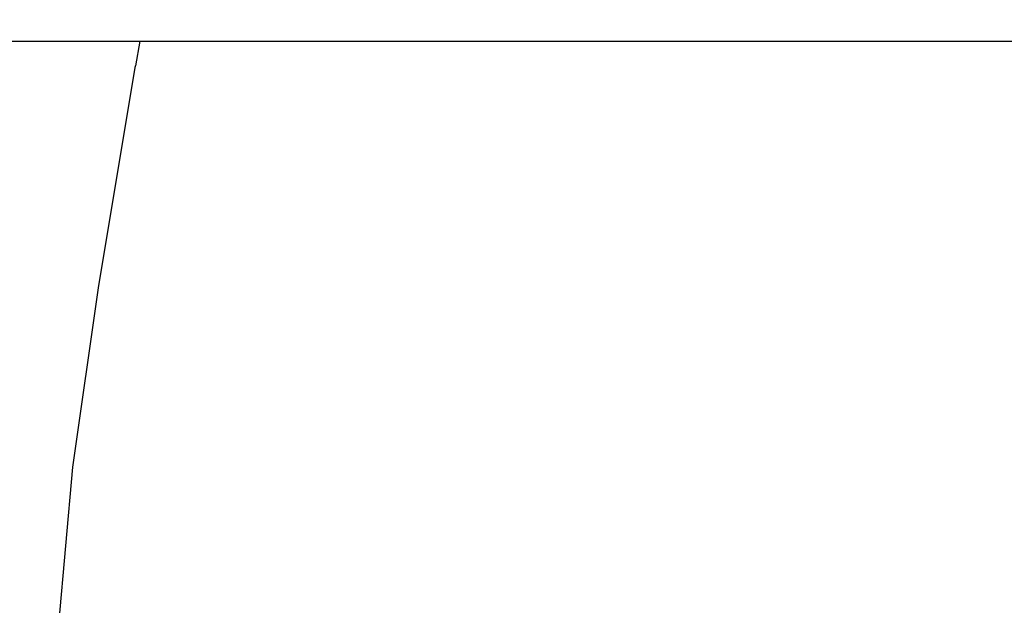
# Model space of a CAD drawing. Header units: millimetres. Extents: x -36478 to 31050, y -14815 to 11827.
# Tile 656 of 656: x -1842 to -1612, y 4073 to 4210. Entities that reach past the tile are written whole.
import ezdxf

# ---------------------------------------------------------------- set-up
doc = ezdxf.new("R2010")
doc.units = ezdxf.units.MM
doc.header["$MEASUREMENT"] = 0
doc.linetypes.add('Wipeout_Contour', pattern=[1000, 0, -1000])
for name, color, linetype in [('Nové_Interiér - nábytek', 7, 'Continuous'), ('Nové_Kóty - SP', 7, 'Continuous'), ('Nové_Výplně - Povrchové', 7, 'Continuous')]:
    doc.layers.add(name, color=color, linetype=linetype)
doc.styles.add('GENEROVANÝ_STYL_2', font='txt')
doc.dimstyles.new('GENEROVANÝ_STYL__1', dxfattribs={"dimtxt": 125, "dimasz": 190, "dimexe": 0.18, "dimexo": 300, "dimgap": 0, "dimtad": 1, "dimdec": 0, "dimzin": 0, "dimdsep": 46, "dimtxsty": 'GENEROVANÝ_STYL_2', "dimblk": 'ARROWHEAD_6', "dimblk1": 'ARROWHEAD_6', "dimblk2": 'ARROWHEAD_6', "dimcen": 0.09, "dimclrd": 1, "dimclre": 1, "dimclrt": 1, "dimazin": 0, "dimtfac": 1, "dimtdec": 4, "dimtmove": 0, "dimatfit": 3, "dimfxl": 1, "dimtolj": 1, "dimtzin": 0, "dimarcsym": 0})

# ---------------------------------------------------------------- blocks, each defined once
blk = doc.blocks.new('*D6333')
at = {"layer": 'Nové_Kóty - SP', "color": 1, "linetype": 'Continuous', "lineweight": 25}
for p, q in [((1592.49, 10900.32), (1592.49, 11050.32)), ((1692.49, 10800.32), (1492.49, 11000.32)), ((1779.99, 10900.32), (1292.49, 10900.32)), ((1592.49, 200), (1592.49, 10900.32)), ((1492.49, 300), (1692.49, 100)), ((1779.99, 200), (1292.49, 200)), ((1592.49, -398.51), (1592.49, 200))]:
    blk.add_line(p, q, dxfattribs=at)
at = {"layer": 'Nové_Kóty - SP', "color": 1, "lineweight": 25, "insert": (1567.49, 5289.02), "char_height": 125, "attachment_point": 7, "rotation": 90, "style": 'GENEROVANÝ_STYL_2'}
blk.add_mtext('\\A1;{\\pql;\\fArial|b0|i0|c0|p38;10\xa0700}', dxfattribs=at)
blk = doc.blocks.new('ARROWHEAD_6')
at = {"color": 0, "linetype": 'Continuous', "lineweight": 0}
for p, q in [((-0.5, -0.5), (0.5, 0.5)), ((0, 0), (-1, 0))]:
    blk.add_line(p, q, dxfattribs=at)
blk = doc.blocks.new('*D6426')
at = {"layer": 'Nové_Kóty - SP', "color": 1, "linetype": 'Continuous', "lineweight": 25}
for p, q in [((-3281.3, 5680), (-3081.3, 5480)), ((-2993.8, 5580), (-3481.3, 5580)), ((-3181.3, 3480), (-3181.3, 5580)), ((-3281.3, 3580), (-3081.3, 3380)), ((-2881.3, 3480), (-3368.8, 3480))]:
    blk.add_line(p, q, dxfattribs=at)
at = {"layer": 'Nové_Kóty - SP', "color": 1, "lineweight": 25, "insert": (-3206.3, 4316.29), "char_height": 125, "attachment_point": 7, "rotation": 90, "style": 'GENEROVANÝ_STYL_2'}
blk.add_mtext('\\A1;{\\pql;\\fArial|b0|i0|c0|p38;2\xa0100}', dxfattribs=at)
blk = doc.blocks.new('*D6432')
at = {"layer": 'Nové_Kóty - SP', "color": 1, "linetype": 'Continuous', "lineweight": 25}
for p, q in [((-4619.03, 6279.62), (-4819.03, 6479.62)), ((-4419.03, 6379.62), (-4906.53, 6379.62)), ((-4719.03, 3480), (-4719.03, 6379.62)), ((-4819.03, 3580), (-4619.03, 3380)), ((-4419.03, 3480), (-4906.53, 3480))]:
    blk.add_line(p, q, dxfattribs=at)
at = {"layer": 'Nové_Kóty - SP', "color": 1, "lineweight": 25, "char_height": 125, "attachment_point": 7, "rotation": 90, "style": 'GENEROVANÝ_STYL_2'}
for s, insert in [('\\A1;{\\pql;\\fArial|b0|i0|c0|p38;100}', (-4744.03, 5995.04)), ('\\A1;{\\pql;\\fArial|b0|i0|c0|p38;2\xa0900}', (-4744.03, 4573.81))]:
    blk.add_mtext(s, dxfattribs=dict(at, insert=insert))
blk = doc.blocks.new('*D6441')
at = {"layer": 'Nové_Kóty - SP', "color": 1, "linetype": 'Continuous', "lineweight": 25}
for p, q in [((-2766.08, 6230), (-2766.08, 6380)), ((-2666.08, 6130), (-2866.08, 6330)), ((-2466.08, 6230), (-2953.58, 6230)), ((-2766.08, 3480), (-2766.08, 6230)), ((-2866.08, 3580), (-2666.08, 3380)), ((-2666.08, 3330.35), (-2866.08, 3530.35)), ((-2466.08, 3480), (-2953.58, 3480))]:
    blk.add_line(p, q, dxfattribs=at)
at = {"layer": 'Nové_Kóty - SP', "color": 1, "lineweight": 25, "char_height": 125, "attachment_point": 7, "rotation": 90, "style": 'GENEROVANÝ_STYL_2'}
for s, insert in [('\\A1;{\\pql;\\fArial|b0|i0|c0|p38;2\xa0750}', (-2791.08, 4641.29)), ('\\A1;{\\pql;\\fArial|b0|i0|c0|p38;50}', (-2613.27, 3511.34))]:
    blk.add_mtext(s, dxfattribs=dict(at, insert=insert))

msp = doc.modelspace()

# ---------------------------------------------------------------- wipeouts: each hides what was drawn before it
at = {"color": 254, "linetype": 'Wipeout_Contour', "lineweight": 0, "ltscale": 18165.87899}
msp.add_wipeout([(-2011, 4205), (-1293.19, 4205), (-1287.63, 4230), (-2011, 4230)], dxfattribs=at).dxf.layer = 'Nové_Výplně - Povrchové'
at = {"color": 254, "linetype": 'Wipeout_Contour', "lineweight": 0, "ltscale": 13637.858536}
msp.add_wipeout([(-1814.51, 4199.25), (-1823.13, 4147.9), (-1815.66, 4153.15)], dxfattribs=at).dxf.layer = 'Nové_Výplně - Povrchové'
at = {"color": 254, "linetype": 'Wipeout_Contour', "lineweight": 0, "ltscale": 13343.325271}
msp.add_wipeout([(-1611.53, 4141.11), (-1544.94, 4139.01), (-1611.53, 4182.63)], dxfattribs=at).dxf.layer = 'Nové_Výplně - Povrchové'

# ---------------------------------------------------------------- next in the draw order: wipeouts: each hides what was drawn before it
at = {"color": 254, "linetype": 'Wipeout_Contour', "lineweight": 0, "ltscale": 13682.622759}
msp.add_wipeout([(-1815.66, 4153.15), (-1807.82, 4202.85), (-1814.51, 4199.25)], dxfattribs=at).dxf.layer = 'Nové_Výplně - Povrchové'
at = {"color": 254, "linetype": 'Wipeout_Contour', "lineweight": 0, "ltscale": 13358.629909}
msp.add_wipeout([(-1547.3, 4180.59), (-1611.53, 4182.63), (-1544.94, 4139.01)], dxfattribs=at).dxf.layer = 'Nové_Výplně - Povrchové'
at = {"color": 254, "linetype": 'Wipeout_Contour', "lineweight": 0, "ltscale": 13521.416246}
msp.add_wipeout([(-1823.13, 4147.9), (-1829.15, 4105.42), (-1821.49, 4110.82)], dxfattribs=at).dxf.layer = 'Nové_Výplně - Povrchové'

# ---------------------------------------------------------------- next in the draw order: wipeouts: each hides what was drawn before it
at = {"color": 254, "linetype": 'Wipeout_Contour', "lineweight": 0, "ltscale": 13560.091356}
msp.add_wipeout([(-1821.49, 4110.82), (-1815.66, 4153.15), (-1823.13, 4147.9)], dxfattribs=at).dxf.layer = 'Nové_Výplně - Povrchové'
at = {"color": 254, "linetype": 'Wipeout_Contour', "lineweight": 0, "ltscale": 13224.235392}
msp.add_wipeout([(-1611.53, 4098.35), (-1542.57, 4096.61), (-1611.53, 4141.11)], dxfattribs=at).dxf.layer = 'Nové_Výplně - Povrchové'
at = {"color": 254, "linetype": 'Wipeout_Contour', "lineweight": 0, "ltscale": 13419.713691}
msp.add_wipeout([(-1829.15, 4105.42), (-1832.45, 4068.65), (-1825.09, 4073.14)], dxfattribs=at).dxf.layer = 'Nové_Výplně - Povrchové'

# ---------------------------------------------------------------- next in the draw order: wipeouts: each hides what was drawn before it
at = {"color": 254, "linetype": 'Wipeout_Contour', "lineweight": 0, "ltscale": 13639.563538}
msp.add_wipeout([(-1807.82, 4202.85), (-1815.66, 4153.15), (-1797.54, 4160.33)], dxfattribs=at).dxf.layer = 'Nové_Výplně - Povrchové'
at = {"color": 254, "linetype": 'Wipeout_Contour', "lineweight": 0, "ltscale": 13239.58108}
msp.add_wipeout([(-1544.94, 4139.01), (-1611.53, 4141.11), (-1542.57, 4096.61)], dxfattribs=at).dxf.layer = 'Nové_Výplně - Povrchové'
at = {"color": 254, "linetype": 'Wipeout_Contour', "lineweight": 0, "ltscale": 13454.44647}
msp.add_wipeout([(-1825.09, 4073.14), (-1821.49, 4110.82), (-1829.15, 4105.42)], dxfattribs=at).dxf.layer = 'Nové_Výplně - Povrchové'

# ---------------------------------------------------------------- next in the draw order: wipeouts: each hides what was drawn before it
at = {"color": 254, "linetype": 'Wipeout_Contour', "lineweight": 0, "ltscale": 18252.943325}
msp.add_wipeout([(-1807.82, 4202.85), (-1797.54, 4160.33), (-1791.19, 4205), (-1800.4, 4205)], dxfattribs=at).dxf.layer = 'Nové_Výplně - Povrchové'
at = {"color": 254, "linetype": 'Wipeout_Contour', "lineweight": 0, "ltscale": 13524.236964}
msp.add_wipeout([(-1815.66, 4153.15), (-1821.49, 4110.82), (-1803.07, 4118.2)], dxfattribs=at).dxf.layer = 'Nové_Výplně - Povrchové'
at = {"color": 254, "linetype": 'Wipeout_Contour', "lineweight": 0, "ltscale": 13101.832972}
msp.add_wipeout([(-1611.53, 4054.17), (-1540.55, 4053.01), (-1611.53, 4098.35)], dxfattribs=at).dxf.layer = 'Nové_Výplně - Povrchové'

# ---------------------------------------------------------------- next in the draw order: wipeouts: each hides what was drawn before it
at = {"color": 254, "linetype": 'Wipeout_Contour', "lineweight": 0, "ltscale": 13726.674671}
msp.add_wipeout([(-1807.47, 4205), (-1807.82, 4202.85), (-1800.4, 4205)], dxfattribs=at).dxf.layer = 'Nové_Výplně - Povrchové'
at = {"color": 254, "linetype": 'Wipeout_Contour', "lineweight": 0, "ltscale": 13560.749197}
msp.add_wipeout([(-1803.07, 4118.2), (-1797.54, 4160.33), (-1815.66, 4153.15)], dxfattribs=at).dxf.layer = 'Nové_Výplně - Povrchové'
at = {"color": 254, "linetype": 'Wipeout_Contour', "lineweight": 0, "ltscale": 13420.806169}
msp.add_wipeout([(-1821.49, 4110.82), (-1825.09, 4073.14), (-1807.01, 4079.28)], dxfattribs=at).dxf.layer = 'Nové_Výplně - Povrchové'
at = {"color": 254, "linetype": 'Wipeout_Contour', "lineweight": 0, "ltscale": 13117.741862}
msp.add_wipeout([(-1542.57, 4096.61), (-1611.53, 4098.35), (-1540.55, 4053.01)], dxfattribs=at).dxf.layer = 'Nové_Výplně - Povrchové'

# ---------------------------------------------------------------- next in the draw order: wipeouts: each hides what was drawn before it
at = {"color": 254, "linetype": 'Wipeout_Contour', "lineweight": 0, "ltscale": 18306.775023}
msp.add_wipeout([(-1814.51, 4199.25), (-1807.82, 4202.85), (-1807.66, 4205), (-1813.5, 4205)], dxfattribs=at).dxf.layer = 'Nové_Výplně - Povrchové'
at = {"color": 254, "linetype": 'Wipeout_Contour', "lineweight": 0, "ltscale": 18200.238804}
msp.add_wipeout([(-1791.19, 4205), (-1797.54, 4160.33), (-1768.42, 4168.16), (-1789.22, 4205)], dxfattribs=at).dxf.layer = 'Nové_Výplně - Povrchové'
at = {"color": 254, "linetype": 'Wipeout_Contour', "lineweight": 0, "ltscale": 13453.916125}
msp.add_wipeout([(-1807.01, 4079.28), (-1803.07, 4118.2), (-1821.49, 4110.82)], dxfattribs=at).dxf.layer = 'Nové_Výplně - Povrchové'

# ---------------------------------------------------------------- next in the draw order: wipeouts: each hides what was drawn before it
at = {"color": 254, "linetype": 'Wipeout_Contour', "lineweight": 0, "ltscale": 13729.698022}
msp.add_wipeout([(-1807.82, 4202.85), (-1807.47, 4205), (-1807.66, 4205)], dxfattribs=at).dxf.layer = 'Nové_Výplně - Povrchové'
at = {"color": 254, "linetype": 'Wipeout_Contour', "lineweight": 0, "ltscale": 13658.224813}
msp.add_wipeout([(-1789.22, 4205), (-1768.42, 4168.16), (-1764.02, 4205)], dxfattribs=at).dxf.layer = 'Nové_Výplně - Povrchové'
at = {"color": 254, "linetype": 'Wipeout_Contour', "lineweight": 0, "ltscale": 13518.45487}
msp.add_wipeout([(-1797.54, 4160.33), (-1803.07, 4118.2), (-1773.38, 4126.24)], dxfattribs=at).dxf.layer = 'Nové_Výplně - Povrchové'
at = {"color": 254, "linetype": 'Wipeout_Contour', "lineweight": 0, "ltscale": 13353.284787}
msp.add_wipeout([(-1808.98, 4041.49), (-1807.01, 4079.28), (-1825.09, 4073.14)], dxfattribs=at).dxf.layer = 'Nové_Výplně - Povrchové'

# ---------------------------------------------------------------- next in the draw order: wipeouts: each hides what was drawn before it
at = {"color": 254, "linetype": 'Wipeout_Contour', "lineweight": 0, "ltscale": 13551.443496}
msp.add_wipeout([(-1773.38, 4126.24), (-1768.42, 4168.16), (-1797.54, 4160.33)], dxfattribs=at).dxf.layer = 'Nové_Výplně - Povrchové'
at = {"color": 254, "linetype": 'Wipeout_Contour', "lineweight": 0, "ltscale": 13412.605917}
msp.add_wipeout([(-1803.07, 4118.2), (-1807.01, 4079.28), (-1777.42, 4085.97)], dxfattribs=at).dxf.layer = 'Nové_Výplně - Povrchové'

# ---------------------------------------------------------------- next in the draw order: wipeouts: each hides what was drawn before it
at = {"color": 254, "linetype": 'Wipeout_Contour', "lineweight": 0, "ltscale": 18163.258337}
msp.add_wipeout([(-1764.02, 4205), (-1768.42, 4168.16), (-1727.95, 4175.34), (-1755.48, 4205)], dxfattribs=at).dxf.layer = 'Nové_Výplně - Povrchové'
at = {"color": 254, "linetype": 'Wipeout_Contour', "lineweight": 0, "ltscale": 13443.059007}
msp.add_wipeout([(-1777.42, 4085.97), (-1773.38, 4126.24), (-1803.07, 4118.2)], dxfattribs=at).dxf.layer = 'Nové_Výplně - Povrchové'
at = {"color": 254, "linetype": 'Wipeout_Contour', "lineweight": 0, "ltscale": 13309.165519}
msp.add_wipeout([(-1807.01, 4079.28), (-1808.98, 4041.49), (-1780.07, 4045.94)], dxfattribs=at).dxf.layer = 'Nové_Výplně - Povrchové'

# ---------------------------------------------------------------- next in the draw order: wipeouts: each hides what was drawn before it
at = {"color": 254, "linetype": 'Wipeout_Contour', "lineweight": 0, "ltscale": 13621.306979}
msp.add_wipeout([(-1755.48, 4205), (-1727.95, 4175.34), (-1725.33, 4205)], dxfattribs=at).dxf.layer = 'Nové_Výplně - Povrchové'
at = {"color": 254, "linetype": 'Wipeout_Contour', "lineweight": 0, "ltscale": 13500.295931}
msp.add_wipeout([(-1768.42, 4168.16), (-1773.38, 4126.24), (-1731.9, 4133.62)], dxfattribs=at).dxf.layer = 'Nové_Výplně - Povrchové'
at = {"color": 254, "linetype": 'Wipeout_Contour', "lineweight": 0, "ltscale": 13338.115101}
msp.add_wipeout([(-1780.07, 4045.94), (-1777.42, 4085.97), (-1807.01, 4079.28)], dxfattribs=at).dxf.layer = 'Nové_Výplně - Povrchové'

# ---------------------------------------------------------------- next in the draw order: wipeouts: each hides what was drawn before it
at = {"color": 254, "linetype": 'Wipeout_Contour', "lineweight": 0, "ltscale": 13528.785315}
msp.add_wipeout([(-1731.9, 4133.62), (-1727.95, 4175.34), (-1768.42, 4168.16)], dxfattribs=at).dxf.layer = 'Nové_Výplně - Povrchové'
at = {"color": 254, "linetype": 'Wipeout_Contour', "lineweight": 0, "ltscale": 13391.471578}
msp.add_wipeout([(-1773.38, 4126.24), (-1777.42, 4085.97), (-1735.52, 4092.11)], dxfattribs=at).dxf.layer = 'Nové_Výplně - Povrchové'

# ---------------------------------------------------------------- next in the draw order: wipeouts: each hides what was drawn before it
at = {"color": 254, "linetype": 'Wipeout_Contour', "lineweight": 0, "ltscale": 18106.241962}
msp.add_wipeout([(-1725.33, 4205), (-1727.95, 4175.34), (-1675.77, 4180.59), (-1707.29, 4205)], dxfattribs=at).dxf.layer = 'Nové_Výplně - Povrchové'
at = {"color": 254, "linetype": 'Wipeout_Contour', "lineweight": 0, "ltscale": 13418.348329}
msp.add_wipeout([(-1735.52, 4092.11), (-1731.9, 4133.62), (-1773.38, 4126.24)], dxfattribs=at).dxf.layer = 'Nové_Výplně - Povrchové'
at = {"color": 254, "linetype": 'Wipeout_Contour', "lineweight": 0, "ltscale": 13282.824671}
msp.add_wipeout([(-1777.42, 4085.97), (-1780.07, 4045.94), (-1738.3, 4050.03)], dxfattribs=at).dxf.layer = 'Nové_Výplně - Povrchové'

# ---------------------------------------------------------------- next in the draw order: wipeouts: each hides what was drawn before it
at = {"color": 254, "linetype": 'Wipeout_Contour', "lineweight": 0, "ltscale": 13569.143449}
msp.add_wipeout([(-1707.29, 4205), (-1675.77, 4180.59), (-1674.6, 4205)], dxfattribs=at).dxf.layer = 'Nové_Výplně - Povrchové'
at = {"color": 254, "linetype": 'Wipeout_Contour', "lineweight": 0, "ltscale": 13466.302275}
msp.add_wipeout([(-1727.95, 4175.34), (-1731.9, 4133.62), (-1678.12, 4139.01)], dxfattribs=at).dxf.layer = 'Nové_Výplně - Povrchové'
at = {"color": 254, "linetype": 'Wipeout_Contour', "lineweight": 0, "ltscale": 13308.57886}
msp.add_wipeout([(-1738.3, 4050.03), (-1735.52, 4092.11), (-1777.42, 4085.97)], dxfattribs=at).dxf.layer = 'Nové_Výplně - Povrchové'

# ---------------------------------------------------------------- next in the draw order: wipeouts: each hides what was drawn before it
at = {"color": 254, "linetype": 'Wipeout_Contour', "lineweight": 0, "ltscale": 13489.500928}
msp.add_wipeout([(-1678.12, 4139.01), (-1675.77, 4180.59), (-1727.95, 4175.34)], dxfattribs=at).dxf.layer = 'Nové_Výplně - Povrchové'
at = {"color": 254, "linetype": 'Wipeout_Contour', "lineweight": 0, "ltscale": 13354.072585}
msp.add_wipeout([(-1731.9, 4133.62), (-1735.52, 4092.11), (-1680.49, 4096.61)], dxfattribs=at).dxf.layer = 'Nové_Výplně - Povrchové'

# ---------------------------------------------------------------- next in the draw order: wipeouts: each hides what was drawn before it
at = {"color": 254, "linetype": 'Wipeout_Contour', "lineweight": 0, "ltscale": 13376.450609}
msp.add_wipeout([(-1680.49, 4096.61), (-1678.12, 4139.01), (-1731.9, 4133.62)], dxfattribs=at).dxf.layer = 'Nové_Výplně - Povrchové'
at = {"color": 254, "linetype": 'Wipeout_Contour', "lineweight": 0, "ltscale": 13240.052529}
msp.add_wipeout([(-1735.52, 4092.11), (-1738.3, 4050.03), (-1682.51, 4053.01)], dxfattribs=at).dxf.layer = 'Nové_Výplně - Povrchové'

# ---------------------------------------------------------------- next in the draw order: wipeouts: each hides what was drawn before it
at = {"color": 254, "linetype": 'Wipeout_Contour', "lineweight": 0, "ltscale": 13261.744575}
msp.add_wipeout([(-1682.51, 4053.01), (-1680.49, 4096.61), (-1735.52, 4092.11)], dxfattribs=at).dxf.layer = 'Nové_Výplně - Povrchové'

# ---------------------------------------------------------------- next in the draw order: wipeouts: each hides what was drawn before it
at = {"color": 254, "linetype": 'Wipeout_Contour', "lineweight": 0, "ltscale": 13195.039733}
msp.add_wipeout([(-1611.53, 4054.17), (-1611.53, 4098.35), (-1680.49, 4096.61)], dxfattribs=at).dxf.layer = 'Nové_Výplně - Povrchové'

# ---------------------------------------------------------------- next in the draw order: wipeouts: each hides what was drawn before it
at = {"color": 254, "linetype": 'Wipeout_Contour', "lineweight": 0, "ltscale": 13314.303815}
msp.add_wipeout([(-1611.53, 4098.35), (-1611.53, 4141.11), (-1678.12, 4139.01)], dxfattribs=at).dxf.layer = 'Nové_Výplně - Povrchové'
at = {"color": 254, "linetype": 'Wipeout_Contour', "lineweight": 0, "ltscale": 13178.375645}
msp.add_wipeout([(-1680.49, 4096.61), (-1682.51, 4053.01), (-1611.53, 4054.17)], dxfattribs=at).dxf.layer = 'Nové_Výplně - Povrchové'

# ---------------------------------------------------------------- next in the draw order: wipeouts: each hides what was drawn before it
at = {"color": 254, "linetype": 'Wipeout_Contour', "lineweight": 0, "ltscale": 13430.523753}
msp.add_wipeout([(-1611.53, 4141.11), (-1611.53, 4182.63), (-1675.77, 4180.59)], dxfattribs=at).dxf.layer = 'Nové_Výplně - Povrchové'
at = {"color": 254, "linetype": 'Wipeout_Contour', "lineweight": 0, "ltscale": 13297.367418}
msp.add_wipeout([(-1678.12, 4139.01), (-1680.49, 4096.61), (-1611.53, 4098.35)], dxfattribs=at).dxf.layer = 'Nové_Výplně - Povrchové'

# ---------------------------------------------------------------- next in the draw order: wipeouts: each hides what was drawn before it
at = {"color": 254, "linetype": 'Wipeout_Contour', "lineweight": 0, "ltscale": 13502.337522}
msp.add_wipeout([(-1647.2, 4205), (-1611.53, 4182.63), (-1611.53, 4205)], dxfattribs=at).dxf.layer = 'Nové_Výplně - Povrchové'
at = {"color": 254, "linetype": 'Wipeout_Contour', "lineweight": 0, "ltscale": 13413.253438}
msp.add_wipeout([(-1675.77, 4180.59), (-1678.12, 4139.01), (-1611.53, 4141.11)], dxfattribs=at).dxf.layer = 'Nové_Výplně - Povrchové'

# ---------------------------------------------------------------- next in the draw order: wipeouts: each hides what was drawn before it
at = {"color": 254, "linetype": 'Wipeout_Contour', "lineweight": 0, "ltscale": 18028.471808}
msp.add_wipeout([(-1674.6, 4205), (-1675.77, 4180.59), (-1611.53, 4182.63), (-1647.2, 4205)], dxfattribs=at).dxf.layer = 'Nové_Výplně - Povrchové'

# ---------------------------------------------------------------- next in the draw order: wipeouts: each hides what was drawn before it
at = {"color": 254, "linetype": 'Wipeout_Contour', "lineweight": 0, "ltscale": 120221.199004}
msp.add_wipeout([(-3462.82, 4490), (-3435.73, 4490), (-3428.73, 4490), (-3428.73, 4470), (-3435.73, 4470), (-3462.82, 4470), (-3462.82, 3480.38), (-2611, 3480.38), (-2611, 4630), (-931.16, 4630), (-931.16, 4205), (-966.16, 4205), (-966.16, 3490), (-961.16, 3490), (-961.16, 3480.38), (-850.08, 3480.38), (-850.08, 4330), (-880.08, 4330), (-880.08, 4355), (-850.05, 4355), (-850.05, 6130), (-850.08, 6130), (-850.08, 6480), (-3462.82, 6480)], dxfattribs=at).dxf.layer = 'Nové_Výplně - Povrchové'

# ---------------------------------------------------------------- next in the draw order: wipeouts: each hides what was drawn before it
at = {"color": 254, "linetype": 'Wipeout_Contour', "lineweight": 0, "ltscale": 409283.539045}
msp.add_wipeout([(-2046, 4205), (-2046, 4200), (-2026, 4200), (-2026, 4171.06), (-2001, 4171.06), (-2001, 4147.06), (-2026, 4147.06), (-2026, 4036.25), (-2046, 4036.25), (-2046, 4031.25), (-2026, 4031.25), (-2026, 4002.31), (-2001, 4002.31), (-2001, 3978.31), (-2026, 3978.31), (-2026, 3867.5), (-2046, 3867.5), (-2046, 3862.5), (-2026, 3862.5), (-2026, 3833.56), (-2001, 3833.56), (-2001, 3809.56), (-2026, 3809.56), (-2026, 3698.75), (-2046, 3698.75), (-2046, 3693.75), (-2026, 3693.75), (-2026, 3664.81), (-2001, 3664.81), (-2001, 3640.81), (-2026, 3640.81), (-2026, 3530), (-2046, 3530), (-2046, 3480.38), (-1898.32, 3480.38), (-1907.39, 3487.32), (-1908.79, 3489.44), (-1912.28, 3505), (-1908.79, 3520.56), (-1907.39, 3522.68), (-1897.82, 3530), (-1887.17, 3530), (-1887.17, 3533), (-1893.87, 3533), (-1893.87, 3573), (-1884.18, 3573), (-1650.33, 3617.14), (-1641.72, 3619.88), (-1641.72, 3627.5), (-1651.79, 3627.5), (-1651.79, 3675), (-1661.85, 3675), (-1661.85, 3755), (-1671.91, 3755), (-1679.64, 3764.6), (-1872.9, 3754.53), (-1873.17, 3759.53), (-1683.51, 3769.4), (-1712.17, 3805), (-1712.17, 3808.52), (-1740.76, 3810.05), (-1759.35, 3812.47), (-1772.4, 3813.48), (-1792.28, 3816.51), (-1804.01, 3819.87), (-1823.07, 3828.66), (-1829.62, 3832.68), (-1830.88, 3834.71), (-1832.62, 3838.55), (-1836.75, 3842.13), (-1838.88, 3845.71), (-1842.48, 3859.53), (-1841.07, 3870.95), (-1834.99, 3880.14), (-1826.69, 3886.25), (-1820.61, 3888.41), (-1786.95, 3892.28), (-1776.13, 3893.69), (-1728.03, 3897.43), (-1723.37, 3897.7), (-1670.49, 3899.61), (-1661.85, 3899.7), (-1661.85, 3903.41), (-1706, 3906.52), (-1747.81, 3912.89), (-1760.35, 3916.36), (-1783.06, 3923.4), (-1809.49, 3939.06), (-1824.89, 3960.88), (-1830.45, 3999.55), (-1832.93, 4034.42), (-1832.45, 4068.65), (-1829.15, 4105.42), (-1823.13, 4147.9), (-1814.51, 4199.25), (-1813.5, 4205)], dxfattribs=at).dxf.layer = 'Nové_Výplně - Povrchové'

# ---------------------------------------------------------------- next in the draw order: linework, layer by layer
at = {"layer": 'Nové_Interiér - nábytek', "color": 1, "linetype": 'Continuous', "lineweight": 25}
for p, q in [((-2011, 4205), (-1293.19, 4205)), ((-1813.5, 4205), (-1814.51, 4199.25)), ((-1823.13, 4147.9), (-1814.51, 4199.25)), ((-1829.15, 4105.42), (-1823.13, 4147.9)), ((-1832.45, 4068.65), (-1829.15, 4105.42))]:
    msp.add_line(p, q, dxfattribs=at)

# ---------------------------------------------------------------- next in the draw order: dimensions: what is measured, and where the dimension line sits
at = {"layer": 'Nové_Kóty - SP', "color": 1, "linetype": 'Continuous', "lineweight": 25}
for base, p1, p2, picture, middle in [((1592.49, 10900.32), (-1010.08, 200), (-4354.78, 10900.32), '*D6333', (1504.99, 5551.37)), ((-4719.03, 6379.62), (-849.79, 3480), (-4695.76, 6379.62), '*D6432', (-4806.53, 4788.51)), ((-2766.08, 6230), (-849.79, 3480), (-849.79, 6230), '*D6441', (-2853.58, 4855.99)), ((-3181.3, 5580), (-849.79, 3480), (-3488.33, 5580), '*D6426', (-3268.8, 4530.99))]:
    dim = msp.add_linear_dim(base=base, p1=p1, p2=p2, angle=90, dimstyle='GENEROVANÝ_STYL__1', dxfattribs=at)
    dim.commit()
    dim.dimension.update_dxf_attribs({"geometry": picture, "text_midpoint": middle, "dimtype": 160, "text_rotation": 90})

doc.saveas('drawing.dxf')
